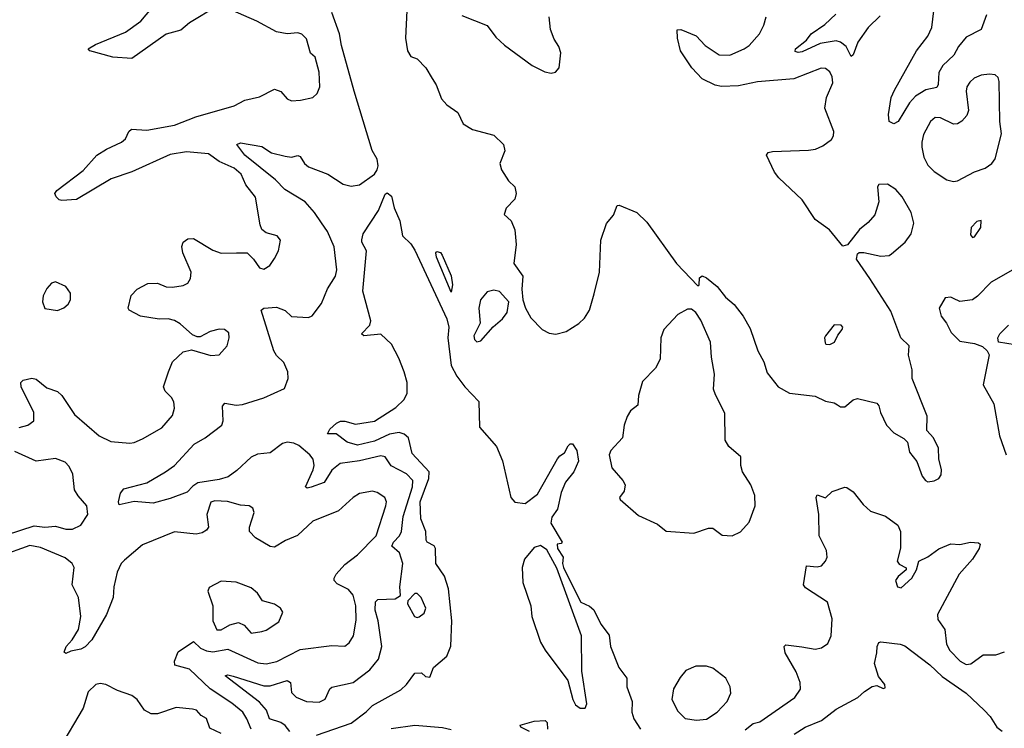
# Model space of a CAD drawing. Extents: x 1550320 to 1685906, y 509093 to 640511.
# Tile 298 of 532: x 1652877 to 1657505, y 543440 to 546771. Entities that reach past the tile are written whole.
import ezdxf

# ---------------------------------------------------------------- set-up
doc = ezdxf.new("R2010")
doc.units = 0

msp = doc.modelspace()

# ---------------------------------------------------------------- linework, layer by layer
at = {"layer": '0CON20XD'}
for points in [[(1653805, 546835.7), (1653675, 546756.7), (1653635, 546722.5), (1653566, 546704), (1653405, 546588.6), (1653315, 546595.6), (1653207.5, 546625), (1653200, 546635), (1653233.3, 546655), (1653375, 546712.7), (1653446.3, 546763.7), (1653539.6, 546875)], [(1657420.4, 546795), (1657395.5, 546725), (1657325, 546688.9), (1657290, 546645), (1657267.5, 546605), (1657215, 546555.6), (1657196.9, 546523.1), (1657193.8, 546466.2), (1657187.8, 546452.2), (1657135, 546442), (1657087.7, 546412.3), (1657058.9, 546381.1), (1657005, 546293.3), (1656985, 546281.2), (1656963.5, 546293.5), (1656959.6, 546325), (1656973.1, 546405), (1656989.2, 546440.8), (1657091.7, 546625), (1657145, 546694.6), (1657163.3, 546735), (1657184.6, 546905)], [(1652875, 544854.4), (1652915, 544865.7), (1652944, 544885), (1652944.4, 544925), (1652884.4, 545045), (1652882.5, 545065), (1652893, 545077), (1652934.5, 545085.5), (1652955, 545081.1), (1653005, 545041.1), (1653055, 545022.5), (1653075, 545004), (1653135.3, 544915.3), (1653250.6, 544815), (1653305, 544788.5), (1653395, 544780.6), (1653415, 544783.1), (1653455, 544801.4), (1653545, 544853.1), (1653595, 544910), (1653604.2, 544944.2), (1653602, 544975), (1653591.2, 544995), (1653561.2, 545025), (1653554, 545045), (1653576.1, 545116.1), (1653595, 545162), (1653645, 545210), (1653685, 545218.8), (1653775, 545192), (1653815, 545195.8), (1653852.5, 545237.5), (1653861.9, 545275), (1653859.5, 545299.5), (1653840, 545315), (1653815, 545316.5), (1653773.3, 545305), (1653725, 545280), (1653710.7, 545280.7), (1653689.3, 545289.3), (1653632, 545342), (1653605, 545356.7), (1653575, 545365.5), (1653533.6, 545363.6), (1653445, 545378), (1653392.5, 545405), (1653386.7, 545415), (1653401.2, 545475), (1653430, 545505), (1653479.7, 545530.3), (1653525, 545532.9), (1653565, 545515.5), (1653595, 545513.8), (1653645, 545521.9), (1653667.2, 545532.8), (1653680.6, 545555), (1653683.3, 545585), (1653644.5, 545674.5), (1653639.2, 545705), (1653646.2, 545725), (1653668.3, 545741.7), (1653695, 545742), (1653785, 545688.5), (1653823.8, 545673.8), (1653895.8, 545675.8), (1653946, 545676), (1653975.8, 545645.8), (1654003.8, 545605), (1654025, 545599.2), (1654052.5, 545615), (1654075, 545648.8), (1654094.2, 545685), (1654103.8, 545735), (1654087.5, 545755), (1654035, 545770), (1654015.6, 545785.6), (1654006.8, 545806.8), (1653985, 545936.2), (1653940, 545995), (1653918.5, 546045), (1653885, 546073.8), (1653815, 546105.4), (1653765, 546141.3), (1653660.8, 546150.8), (1653585, 546137.5), (1653405, 546056), (1653307.2, 546022.8), (1653145, 545925.7), (1653075, 545921.2), (1653062.5, 545925), (1653049.3, 545939.3), (1653043.3, 545955), (1653052.3, 545967.7), (1653175, 546062.9), (1653240, 546135), (1653285, 546162.9), (1653356, 546195), (1653375, 546212), (1653390, 546245), (1653403.4, 546256.6), (1653475, 546251.5), (1653605.5, 546275.5), (1653705, 546314.7), (1653885, 546366.5), (1653935, 546392.9), (1654005, 546408.1), (1654075, 546444.2), (1654104.3, 546434.3), (1654135, 546400), (1654155, 546390), (1654197.7, 546392.3), (1654255, 546406), (1654275.4, 546424.6), (1654287.5, 546455), (1654285.5, 546525), (1654265.4, 546595), (1654244.7, 546614.7), (1654225, 546680.8), (1654202.7, 546702.7), (1654185, 546709.4), (1654135, 546705.5), (1654085, 546714.4), (1653991.2, 546765), (1653845, 546828)], [(1654147.4, 543425), (1654125, 543453.2), (1654105, 543466.4), (1654052.1, 543485), (1654036.9, 543525), (1654005, 543562.8), (1653843, 543687), (1653855, 543690.6), (1653881.2, 543685), (1654025, 543639.3), (1654055, 543639.5), (1654135, 543663.8), (1654150, 543655), (1654155, 543608), (1654176.8, 543586.8), (1654225, 543565.4), (1654285, 543562.5), (1654313.7, 543576.3), (1654335.4, 543624.6), (1654345, 543633.1), (1654444.7, 543655.3), (1654522.7, 543715), (1654563.5, 543765), (1654580, 543825), (1654562.7, 543945), (1654548.4, 543995), (1654549.4, 544035), (1654560, 544045), (1654642, 544048), (1654666.4, 544063.6), (1654664.5, 544105), (1654678.5, 544215), (1654662.5, 544265), (1654626.6, 544296.6), (1654633.6, 544315), (1654661.8, 544345), (1654671.2, 544365), (1654679.2, 544435), (1654723, 544575), (1654724.2, 544605), (1654695, 544636.4), (1654623.7, 544673.7), (1654595.4, 544715.4), (1654575, 544721.5), (1654475, 544697.9), (1654382.9, 544685), (1654345, 544653.8), (1654308.2, 544595), (1654247.1, 544572.9), (1654228.6, 544568.6), (1654220.6, 544575), (1654257, 544655), (1654261, 544675), (1654256.7, 544705), (1654241.7, 544725), (1654189, 544769), (1654165, 544780.6), (1654135, 544784.9), (1654111.8, 544778.2), (1654055, 544735.6), (1653995, 544728.6), (1653965, 544715.3), (1653898.6, 544651.4), (1653857.4, 544622.6), (1653815, 544609.6), (1653715, 544594), (1653691.3, 544578.7), (1653665, 544550.4), (1653585, 544519.5), (1653505, 544498.8), (1653415, 544505.8), (1653345, 544490), (1653342.5, 544505), (1653351.2, 544545), (1653366.7, 544565), (1653475, 544593.8), (1653562.5, 544645), (1653605, 544675.8), (1653697.8, 544775), (1653748.6, 544805), (1653827.5, 544865), (1653834.2, 544885.8), (1653830.8, 544955), (1653841.1, 544968.9), (1653895, 544959.4), (1653925, 544962.9), (1654025, 544992.9), (1654122.3, 545037.7), (1654138.8, 545085), (1654138, 545115), (1654118.9, 545158.9), (1654085, 545192.5), (1654071.5, 545215), (1654012, 545405), (1654025, 545415.7), (1654085, 545419.2), (1654125, 545404.2), (1654155, 545375.7), (1654235, 545370.8), (1654251.4, 545378.6), (1654295, 545437.5), (1654324.7, 545505.3), (1654360.9, 545565), (1654367.8, 545595), (1654355, 545703.8), (1654323.3, 545775), (1654295, 545816.8), (1654263.6, 545865), (1654218.9, 545915), (1654123.7, 545973.7), (1654079, 546019), (1653936.1, 546135), (1653898, 546185), (1653915, 546191.9), (1654014.6, 546174.6), (1654060.8, 546145), (1654125, 546129.1), (1654155, 546125.4), (1654185, 546132.3), (1654195, 546128.2), (1654215.7, 546095.7), (1654235, 546079.3), (1654325.4, 546045.4), (1654397.9, 545997.9), (1654435, 545988.2), (1654475, 545994.4), (1654544.1, 546045.9), (1654557.9, 546065), (1654562.7, 546085), (1654556.6, 546115), (1654534.1, 546155.9), (1654448.6, 546435), (1654390.1, 546650.1), (1654380.5, 546705), (1654345, 546805.6)], [(1654697.4, 546815), (1654691.2, 546685), (1654699.2, 546625), (1654715, 546597.8), (1654745, 546588), (1654785.6, 546545.6), (1654815.2, 546495.2), (1654834.4, 546465), (1654859.8, 546399.8), (1654885, 546371.4), (1654936, 546335), (1654961.3, 546281.3), (1655005.9, 546255.9), (1655105, 546229.2), (1655151.2, 546185), (1655158, 546155), (1655134, 546095), (1655141.2, 546065), (1655175, 546013.3), (1655203.8, 545985), (1655211.2, 545955), (1655205, 545927.5), (1655164, 545885), (1655154, 545855), (1655186.7, 545825), (1655204.1, 545784.1), (1655210, 545715), (1655200, 545625), (1655242.5, 545565), (1655237.5, 545505), (1655242, 545455), (1655254, 545415), (1655280.2, 545370.2), (1655333.1, 545315), (1655365, 545298.1), (1655396.8, 545293.2), (1655445.4, 545304.6), (1655505, 545342.5), (1655532.4, 545367.6), (1655555.6, 545405), (1655577.5, 545482.5)], [(1654955, 546791.8), (1655074.6, 546744.6), (1655115, 546688.8), (1655155, 546651.2), (1655285, 546556.2), (1655345, 546526.2), (1655375, 546520), (1655395, 546524), (1655412, 546545), (1655420, 546615), (1655411.4, 546645), (1655389.3, 546679.3), (1655371.9, 546725), (1655365.7, 546785)], [(1655577.5, 545482.5), (1655601.9, 545585), (1655608.6, 545735), (1655635, 545813.3), (1655668.3, 545851.7), (1655685, 545897.5), (1655695, 545900), (1655777.5, 545865), (1655825, 545818.8), (1655963.3, 545625), (1656065, 545520), (1656070, 545525), (1656071.7, 545558.3), (1656085, 545567.5), (1656105, 545557.5), (1656155, 545517.5), (1656195, 545467.5), (1656235, 545432.5), (1656277.5, 545377.5), (1656309.5, 545319.5), (1656346.2, 545215), (1656375, 545162.5), (1656390.6, 545110.6), (1656442.5, 545045), (1656495, 545015.6), (1656615, 545002), (1656665, 544977.5), (1656705, 544970), (1656720.5, 544960.5), (1656735, 544951.9), (1656755, 544950.8), (1656795, 544984.3), (1656815, 544990.6), (1656905, 544968), (1656915.6, 544955.6), (1656922.9, 544925), (1656950.6, 544865), (1656985, 544829.4), (1657032.3, 544802.3), (1657050, 544785), (1657058.3, 544738.3), (1657094.2, 544694.2), (1657118.8, 544625), (1657133.8, 544605), (1657145, 544598.8), (1657175, 544603.8), (1657196.2, 544613.8), (1657207.8, 544632.2), (1657209.6, 544655), (1657196.6, 544706.6), (1657195, 544756.7), (1657171.9, 544805), (1657140.2, 544840.2), (1657142.7, 544907.3), (1657072, 545085), (1657071.2, 545125), (1657054.6, 545194.6), (1657057.5, 545237.5), (1657018.5, 545275), (1656971.4, 545401.4), (1656872, 545555), (1656810, 545645), (1656815, 545670), (1656823, 545677), (1656845, 545677.5), (1656925, 545658.8), (1656963.3, 545663.3), (1656975, 545671.2), (1657038.1, 545725), (1657066.5, 545765), (1657079.6, 545815), (1657066.2, 545865), (1657025, 545938.1), (1656995, 545973.3), (1656955, 545997.8), (1656915, 545996.2), (1656908.8, 545985), (1656914.3, 545915), (1656895.5, 545854.5), (1656865, 545818), (1656824.3, 545785.7), (1656767.7, 545712.3), (1656745, 545706.7), (1656682.7, 545782.7), (1656615, 545832.5), (1656553.8, 545925), (1656445, 546027.1), (1656424.4, 546055), (1656386.7, 546135), (1656395, 546146.7), (1656415, 546152), (1656585, 546158.6), (1656617, 546163), (1656652.4, 546177.6), (1656691.7, 546208.3), (1656702.5, 546225), (1656704, 546245), (1656661.4, 546355), (1656669.2, 546405), (1656698.2, 546475), (1656695, 546503.3), (1656685, 546526), (1656665, 546541.4), (1656643.1, 546543.1), (1656515, 546493.3), (1656345, 546479.7), (1656255, 546459.8), (1656175, 546457.8), (1656145, 546463.2), (1656085, 546492.8), (1656035.3, 546545), (1655982.7, 546625), (1655968.1, 546685), (1655966.7, 546723.3), (1655985, 546726), (1656056.2, 546695), (1656099.5, 546649.5), (1656165, 546606.2), (1656215, 546605.4), (1656282.5, 546635), (1656305, 546650.6), (1656354.4, 546705), (1656374.4, 546745), (1656385.6, 546785)], [(1656920.5, 546789.5), (1656865, 546734.1), (1656816.7, 546665), (1656795, 546605.8), (1656785, 546598.6), (1656760.7, 546645), (1656735.2, 546665.2), (1656715, 546671.3), (1656639.9, 546660.1), (1656555, 546620), (1656535, 546617.1), (1656522.2, 546622.2), (1656522.5, 546635), (1656575.4, 546674.6), (1656596.2, 546705), (1656660.9, 546749.1), (1656713.3, 546796.7)], [(1657265, 546011.4), (1657285, 546014.3), (1657365, 546055.8), (1657415, 546073.8), (1657446.2, 546095), (1657462.2, 546117.8), (1657491.4, 546235), (1657483.3, 546293.3), (1657480.9, 546480.9), (1657475, 546500), (1657462.1, 546512.1), (1657435.4, 546515.4), (1657395, 546510.4), (1657362.8, 546497.2), (1657341.8, 546478.2), (1657328.2, 546455), (1657325.3, 546435), (1657335.9, 546344.1), (1657328.5, 546321.5), (1657305, 546294.2), (1657285, 546281.4), (1657265, 546279.5), (1657205, 546310.4), (1657179.1, 546310.9), (1657157.3, 546292.7), (1657125, 546231.2), (1657116.2, 546195), (1657117.4, 546172.6), (1657126.2, 546125), (1657145, 546087.1), (1657175, 546057.8), (1657235, 546019.2), (1657265, 546011.4)], [(1654271.9, 543408.1), (1654435, 543464.6), (1654505, 543516.9), (1654535, 543546.2), (1654668.8, 543621.2), (1654695.6, 543645), (1654735, 543698.8), (1654765, 543700), (1654785, 543683.3), (1654805, 543680), (1654821.4, 543725), (1654885, 543779.2), (1654903.6, 543826.4), (1654908.3, 543945), (1654892.9, 544095), (1654874.3, 544155), (1654833.2, 544215), (1654832, 544285), (1654825, 544297.5), (1654792.5, 544315), (1654786.9, 544325), (1654786, 544365), (1654761.8, 544425), (1654759.9, 544505), (1654799.4, 544615), (1654801.6, 544645), (1654722.2, 544732.2), (1654704.7, 544805), (1654685, 544822.9), (1654660.1, 544829.9), (1654615, 544823.2), (1654545, 544789.6), (1654465, 544770.7), (1654415.7, 544785), (1654365, 544824), (1654323.3, 544825), (1654335, 544846.2), (1654366, 544875), (1654385, 544884.4), (1654405, 544884.4), (1654455, 544869.4), (1654545, 544884.2), (1654645, 544947.3), (1654685, 544985.5), (1654698.6, 545015), (1654698.1, 545065), (1654683.7, 545115), (1654659.7, 545179.7), (1654625.2, 545245.2), (1654575, 545292.1), (1654495, 545284.5), (1654484.2, 545294.2), (1654522.2, 545335), (1654527.1, 545355), (1654489.7, 545495), (1654506.9, 545685), (1654486, 545725), (1654485.9, 545735.9), (1654492, 545765), (1654564.2, 545875), (1654595, 545951.5), (1654605, 545956.9), (1654625, 545941.2), (1654637.1, 545887.1), (1654663.8, 545825), (1654675.7, 545755.7), (1654715, 545718.2), (1654735, 545687.5), (1654885, 545364.6), (1654894.8, 545325.2), (1654889.6, 545275), (1654905.2, 545145), (1654932, 545095), (1654970, 545045), (1655035.7, 544975.7), (1655038.2, 544855), (1655118.9, 544765), (1655146.6, 544696.6), (1655185, 544524.2), (1655205, 544502.5), (1655252.8, 544497.2), (1655310.1, 544539.9), (1655405, 544706.2), (1655415, 544721.2), (1655437.5, 544735), (1655455, 544767.5), (1655465, 544777.5), (1655475, 544776.7), (1655495, 544746.2), (1655503.6, 544695), (1655481.9, 544645), (1655442.9, 544597.1), (1655422.2, 544547.8), (1655405, 544470), (1655377.9, 544432.1), (1655372.9, 544405), (1655427.5, 544315), (1655421.7, 544308.3), (1655403.8, 544306.2), (1655404.2, 544285.8), (1655431.1, 544245), (1655428.2, 544215), (1655433.3, 544195), (1655505, 544050), (1655515, 544033.3), (1655555, 544013.3), (1655575, 543996.2), (1655609.1, 543929.1), (1655647.3, 543877.3), (1655654.6, 543825), (1655693.3, 543725), (1655730, 543675), (1655730, 543635), (1655755.6, 543565.6), (1655754, 543516), (1655763.9, 543485), (1655794.9, 543434.9)], [(1657355, 545747.5), (1657365, 545751.2), (1657393.8, 545795), (1657395, 545827.5), (1657375, 545822.5), (1657348.8, 545795), (1657345, 545760), (1657355, 545747.5)], [(1654905, 545490), (1654836.7, 545655), (1654832.5, 545675), (1654838.3, 545681.7), (1654855, 545676.7), (1654863.3, 545665), (1654905, 545567.5), (1654911.9, 545525), (1654905, 545490)], [(1657545, 545596.1), (1657443, 545537), (1657379.1, 545470.9), (1657355, 545454.3), (1657295, 545445.7), (1657265, 545461.2), (1657253.6, 545466.4), (1657226.4, 545463.6), (1657198, 545415), (1657207.6, 545377.6), (1657232.5, 545345), (1657255, 545300), (1657295, 545260), (1657365, 545249.2), (1657402.5, 545235), (1657423.3, 545215), (1657433.3, 545195), (1657405.6, 545055), (1657454.5, 544965), (1657481.8, 544815), (1657513.8, 544725)], [(1653055, 545404), (1653085, 545416.2), (1653105, 545433.3), (1653116.2, 545455), (1653116.2, 545485), (1653095, 545516.7), (1653045, 545538.8), (1653027.7, 545532.3), (1653005, 545507.5), (1652987.7, 545472.3), (1652984.2, 545445), (1652995, 545413.8), (1653055, 545404)], [(1655025, 545257.5), (1655045, 545262), (1655102.8, 545327.2), (1655145.8, 545365), (1655168, 545395), (1655176.7, 545445), (1655133, 545493), (1655105, 545500), (1655075, 545491.9), (1655043.2, 545455), (1655034.7, 545415), (1655040.6, 545345), (1655010.9, 545285), (1655015, 545268), (1655025, 545257.5)], [(1656225, 544344), (1656265, 544363.8), (1656305, 544408.8), (1656334.4, 544485), (1656331.4, 544535), (1656313.8, 544585), (1656274.2, 544645), (1656265.8, 544675), (1656265.7, 544715.7), (1656210, 544765), (1656192.5, 544795), (1656191.2, 544921.2), (1656147, 545007), (1656138.6, 545035), (1656142.9, 545105), (1656128, 545185), (1656124.3, 545255), (1656078.3, 545358.3), (1656054.2, 545394.2), (1656035, 545410), (1656015, 545410), (1655970, 545385), (1655904, 545315), (1655890.8, 545275), (1655888, 545175), (1655865, 545133.3), (1655805, 545070), (1655786.2, 545005), (1655781.7, 544958.3), (1655747.9, 544932.1), (1655732.9, 544905), (1655718.6, 544865), (1655710.8, 544805), (1655655, 544746), (1655647.5, 544725), (1655660, 544665), (1655712, 544605), (1655722.5, 544585), (1655718, 544555), (1655696.7, 544525), (1655700, 544515), (1655785, 544440), (1655875, 544400), (1655915, 544366.2), (1656045, 544356.7), (1656115, 544380), (1656135, 544380), (1656178.3, 544348.3), (1656225, 544344)], [(1656685, 545243.8), (1656706, 545255), (1656721.7, 545288.3), (1656743.3, 545315), (1656745.8, 545325.8), (1656737.5, 545335), (1656705, 545336.7), (1656663.8, 545285), (1656658.8, 545275), (1656662.3, 545252.3), (1656666.2, 545246.2), (1656685, 545243.8)], [(1657555, 545243.3), (1657477.5, 545255), (1657473.8, 545275), (1657483.8, 545295), (1657524.5, 545335.5)], [(1652815, 544349.3), (1652945, 544392), (1652995.9, 544385.9), (1653045, 544389.4), (1653095, 544375.5), (1653125, 544376.4), (1653164.7, 544395.3), (1653198.1, 544445), (1653193.3, 544485), (1653152.1, 544532.1), (1653135, 544561.2), (1653126.7, 544635), (1653110.1, 544670.1), (1653091.8, 544691.8), (1653045, 544708.5), (1652955, 544695.6), (1652855, 544740.4)], [(1656287, 543433), (1656325, 543462.9), (1656355, 543469.4), (1656520, 543585), (1656547, 543623), (1656544.4, 543655), (1656526.7, 543705), (1656474.2, 543795), (1656470, 543825), (1656477.5, 543832.5), (1656552.9, 543822.9), (1656615, 543812.1), (1656645, 543817.5), (1656675, 543838.9), (1656691.3, 543875), (1656695.2, 543955.2), (1656673, 544033), (1656569.7, 544099.7), (1656561.2, 544115), (1656575, 544203.3), (1656625, 544199.4), (1656645, 544204.3), (1656665, 544226.2), (1656671.9, 544245), (1656668.5, 544275), (1656634.5, 544345), (1656632.5, 544445), (1656620.8, 544525), (1656625, 544536.7), (1656665, 544523.8), (1656695, 544553.3), (1656755, 544573.3), (1656765, 544571.2), (1656795, 544551.2), (1656841.7, 544491.7), (1656875, 544460), (1656946.4, 544436.4), (1657004.3, 544394.3), (1657016, 544365), (1657017, 544287), (1657001.2, 544225), (1657010.9, 544210.9), (1657043.6, 544193.6), (1657043.8, 544185), (1657005, 544154.2), (1656992.7, 544135), (1657003.3, 544105), (1657020.5, 544100.5), (1657070, 544145), (1657092, 544185), (1657102.5, 544225), (1657145, 544246.2), (1657196.8, 544283.2), (1657253.3, 544306.7), (1657295, 544303.5), (1657345, 544315.4), (1657382.5, 544312.5), (1657391.2, 544305), (1657385.6, 544285), (1657355, 544235.7), (1657292, 544165), (1657190, 543975), (1657191.9, 543951.9), (1657225.5, 543905), (1657232.2, 543835), (1657248.5, 543805), (1657297.5, 543755), (1657325, 543739.2), (1657346.7, 543743.3), (1657405, 543785.5), (1657464.6, 543785.4), (1657505, 543800)], [(1653965, 543436.1), (1653945.3, 543485), (1653925.3, 543515), (1653875, 543558.3), (1653772.2, 543625), (1653675, 543717.3), (1653606.7, 543736.7), (1653604.5, 543755), (1653621.5, 543798.5), (1653695, 543848.5), (1653727.2, 543817.2), (1653755, 543803.6), (1653785, 543799.2), (1653855, 543811.4), (1653997.3, 543747.3), (1654035, 543743.2), (1654085.6, 543754.4), (1654195, 543810.5), (1654345, 543828.5), (1654405, 543825.6), (1654425, 543841.4), (1654445.4, 543875), (1654458.9, 543948.9), (1654457.2, 544015), (1654445, 544065.6), (1654423, 544093), (1654368.9, 544118.9), (1654355.5, 544135), (1654354.6, 544145), (1654363.9, 544165), (1654405, 544209.2), (1654465, 544255.4), (1654553.3, 544345), (1654598.2, 544485), (1654600.9, 544505), (1654594, 544525), (1654558, 544548), (1654535, 544554.4), (1654475, 544543.1), (1654445, 544525.6), (1654375, 544462.1), (1654255, 544413.1), (1654183.1, 544346.9), (1654127.3, 544322.7), (1654075, 544291.4), (1654055, 544294.3), (1653986, 544335), (1653957.5, 544365), (1653958.1, 544385), (1653979.2, 544455), (1653973.8, 544475), (1653955.5, 544485.5), (1653915, 544489.4), (1653853.6, 544506.4), (1653795, 544510), (1653775, 544502.5), (1653757.5, 544445), (1653764.3, 544385.7), (1653755, 544371.2), (1653735, 544358), (1653707, 544353), (1653605, 544364.2), (1653455, 544302), (1653369.5, 544230.5), (1653355, 544214), (1653336.2, 544173.8), (1653320.4, 544105), (1653317.3, 544055), (1653286.1, 543975), (1653217.1, 543855), (1653185, 543822.3), (1653165, 543811.2), (1653117.9, 543802.1), (1653095, 543791.2), (1653087, 543797), (1653096, 543825), (1653123.6, 543856.4), (1653153.6, 543905), (1653165.4, 543965), (1653154.3, 544054.3), (1653124.4, 544115), (1653133.8, 544195), (1653123.5, 544215), (1653090.8, 544240.8), (1652975, 544290.4), (1652925, 544299), (1652785, 544249.7)], [(1655535, 543534.3), (1655543.3, 543555), (1655518.5, 543708.5), (1655518.3, 543875), (1655402.4, 544192.4), (1655355, 544279.4), (1655325, 544298.6), (1655295, 544289.4), (1655249.5, 544235), (1655238.9, 544195), (1655241.3, 544125), (1655279.4, 544015), (1655284.7, 543965), (1655324.8, 543844.8), (1655346.5, 543806.5), (1655453.1, 543665), (1655476.5, 543575), (1655489.8, 543549.8), (1655511.2, 543535), (1655535, 543534.3)], [(1653965, 543887.5), (1654015, 543894.2), (1654035, 543900.8), (1654095, 543940), (1654113.3, 543985), (1654102.5, 544005), (1654075, 544023.8), (1654018.6, 544038.6), (1653994.3, 544075), (1653965, 544099.4), (1653895, 544126.5), (1653825, 544132), (1653768.3, 544101.7), (1653762, 544085), (1653784.4, 544015), (1653784.6, 543945), (1653803.2, 543903.2), (1653825, 543902.8), (1653865, 543926.2), (1653905, 543937.8), (1653932, 543925), (1653965, 543887.5)], [(1654745, 543960), (1654755, 543963.3), (1654778.3, 543981.7), (1654786, 544005), (1654763.8, 544055), (1654745, 544073.8), (1654735, 544073.8), (1654701.2, 544038.8), (1654700, 544025), (1654733.3, 543965), (1654745, 543960)], [(1656517.3, 543412.7), (1656568.1, 543445), (1656645, 543476.5), (1656715, 543530), (1656816.7, 543585), (1656847, 543613), (1656884.3, 543635.7), (1656905, 543641.2), (1656935, 543626.7), (1656945, 543630), (1656942.5, 543645), (1656912.7, 543682.7), (1656894, 543745), (1656906.2, 543795), (1656906.7, 543825), (1656915, 543842.5), (1656924.1, 543845.9), (1657015.6, 543835.6), (1657037.8, 543827.8), (1657155, 543737.5), (1657212.6, 543682.6), (1657325.4, 543605), (1657410.5, 543525), (1657437.5, 543495), (1657468.9, 543445), (1657495, 543425.5)], [(1656057.4, 543477.4), (1656105, 543482.3), (1656154.5, 543515), (1656202.9, 543565), (1656218.8, 543605), (1656215.5, 543635), (1656196, 543676), (1656135, 543723.1), (1656105, 543731.5), (1656055, 543731.5), (1656008.5, 543711.5), (1655981, 543679), (1655950.6, 543625), (1655942.7, 543575), (1655970.9, 543520.9), (1656005, 543485.8), (1656057.4, 543477.4)], [(1653823.8, 543415), (1653770.4, 543440.4), (1653755, 543485.7), (1653730.7, 543500.7), (1653708.8, 543525), (1653689.5, 543529.5), (1653612.7, 543537.3), (1653525, 543507.1), (1653495, 543507.5), (1653464.2, 543525), (1653430, 543575), (1653405, 543594), (1653337, 543617), (1653282.5, 543645), (1653255, 543650.8), (1653235, 543646), (1653198.9, 543611.1), (1653175.5, 543535), (1653065, 543346)], [(1654905, 543432.3), (1654865, 543442), (1654735, 543453.2), (1654622.7, 543437.3)], [(1655273.3, 543425), (1655232.5, 543445), (1655230, 543455), (1655295, 543472.9), (1655346.4, 543476.4), (1655356.4, 543466.4), (1655357.5, 543435)]]:
    msp.add_lwpolyline(points, dxfattribs=at)

doc.saveas('drawing.dxf')
